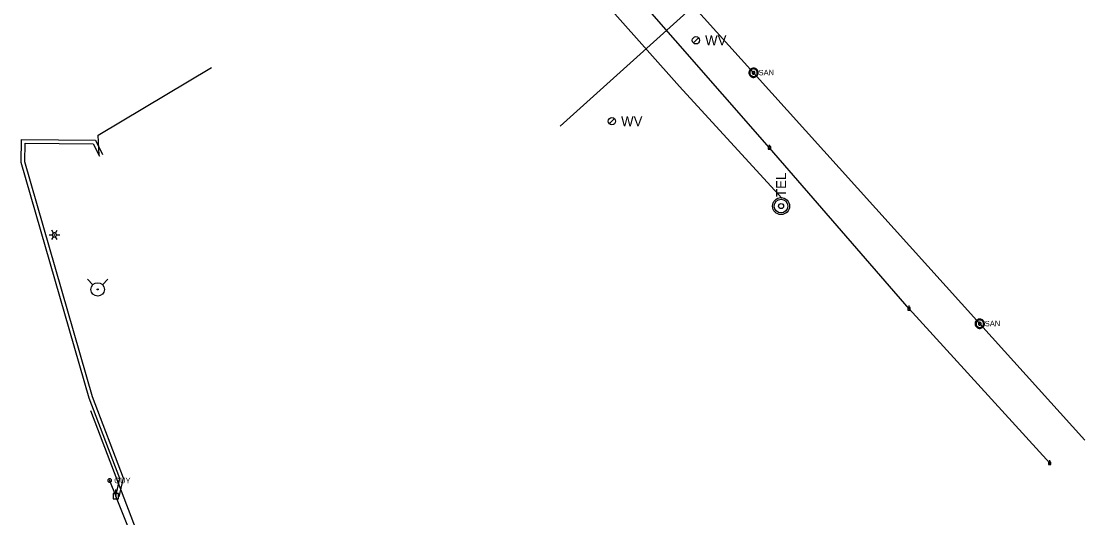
# Model space of a CAD drawing. Extents: x 596028 to 606371, y 330010 to 403088.
# Drawn here: x 602855 to 603606, y 352902 to 353253 of the extents above; entities that cross this region are included whole.
import ezdxf

# ---------------------------------------------------------------- set-up
doc = ezdxf.new("R2010")
doc.units = 0
for name, color, linetype in [('E_LTG', 7, 'Continuous'), ('E_UTL_E_UG', 7, 'Continuous'), ('E_UTL_EGuyWire', 7, 'Continuous'), ('E_UTL_EPowerPole', 7, 'Continuous'), ('E_UTL_Overhead', 7, 'Continuous'), ('E_UTL_SAN_MH', 7, 'Continuous'), ('E_UTL_SAN_UG', 7, 'Continuous'), ('E_UTL_T_MH', 7, 'Continuous'), ('E_UTL_T_UG', 7, 'Continuous'), ('E_UTL_TV_UG', 7, 'Continuous'), ('E_UTL_W', 7, 'Continuous'), ('E_UTL_WHydrant', 7, 'Continuous')]:
    doc.layers.add(name, color=color, linetype=linetype)

# ---------------------------------------------------------------- blocks, each defined once
blk = doc.blocks.new('PPOL')
at = {"layer": 'E_UTL_EPowerPole'}
blk.add_line((0, 14), (0, 35), dxfattribs=at)
blk.add_lwpolyline([(-14, -14), (13, -14), (13, 14), (-14, 14)], close=True, dxfattribs=at)
blk.add_circle((0, 0), 1.77, dxfattribs=at)

msp = doc.modelspace()

# ---------------------------------------------------------------- linework, layer by layer
at = {"layer": 'E_LTG'}
for points in [[(602874.82, 353102), (602877.2, 353102)], [(602877.92, 353103.24), (602876.73, 353105.3)], [(602876.73, 353098.7), (602877.92, 353100.77)], [(602880.06, 353102), (602880.04, 353102.27), (602879.96, 353102.53), (602879.84, 353102.78), (602879.67, 353102.99), (602879.46, 353103.17), (602879.23, 353103.3), (602878.97, 353103.39), (602878.7, 353103.43), (602878.43, 353103.42), (602878.17, 353103.35), (602877.92, 353103.24), (602877.7, 353103.08), (602877.51, 353102.89), (602877.36, 353102.66), (602877.26, 353102.41), (602877.21, 353102.14), (602877.21, 353101.87), (602877.26, 353101.6), (602877.36, 353101.35), (602877.51, 353101.12), (602877.7, 353100.92), (602877.92, 353100.77), (602878.17, 353100.65), (602878.43, 353100.59), (602878.7, 353100.58), (602878.97, 353100.61), (602879.23, 353100.7), (602879.46, 353100.84), (602879.67, 353101.02), (602879.84, 353101.23), (602879.96, 353101.47), (602880.04, 353101.73), (602880.06, 353102)], [(602880.06, 353102), (602880.04, 353102.27), (602879.96, 353102.53), (602879.84, 353102.78), (602879.67, 353102.99), (602879.46, 353103.17), (602879.23, 353103.3), (602878.97, 353103.39), (602878.7, 353103.43), (602878.43, 353103.42), (602878.17, 353103.35), (602877.92, 353103.24), (602877.7, 353103.08), (602877.51, 353102.89), (602877.36, 353102.66), (602877.26, 353102.41), (602877.21, 353102.14), (602877.21, 353101.87), (602877.26, 353101.6), (602877.36, 353101.35), (602877.51, 353101.12), (602877.7, 353100.92), (602877.92, 353100.77), (602878.17, 353100.65), (602878.43, 353100.59), (602878.7, 353100.58), (602878.97, 353100.61), (602879.23, 353100.7), (602879.46, 353100.84), (602879.67, 353101.02), (602879.84, 353101.23), (602879.96, 353101.47), (602880.04, 353101.73), (602880.06, 353102)], [(602880.06, 353102), (602880.04, 353102.27), (602879.96, 353102.53), (602879.84, 353102.78), (602879.67, 353102.99), (602879.46, 353103.17), (602879.23, 353103.3), (602878.97, 353103.39), (602878.7, 353103.43), (602878.43, 353103.42), (602878.17, 353103.35), (602877.92, 353103.24), (602877.7, 353103.08), (602877.51, 353102.89), (602877.36, 353102.66), (602877.26, 353102.41), (602877.21, 353102.14), (602877.21, 353101.87), (602877.26, 353101.6), (602877.36, 353101.35), (602877.51, 353101.12), (602877.7, 353100.92), (602877.92, 353100.77), (602878.17, 353100.65), (602878.43, 353100.59), (602878.7, 353100.58), (602878.97, 353100.61), (602879.23, 353100.7), (602879.46, 353100.84), (602879.67, 353101.02), (602879.84, 353101.23), (602879.96, 353101.47), (602880.04, 353101.73), (602880.06, 353102)], [(602878.75, 353102), (602878.75, 353102.03), (602878.74, 353102.05), (602878.73, 353102.07), (602878.72, 353102.09), (602878.7, 353102.1), (602878.68, 353102.11), (602878.66, 353102.12), (602878.64, 353102.12), (602878.62, 353102.12), (602878.59, 353102.12), (602878.57, 353102.11), (602878.56, 353102.09), (602878.54, 353102.08), (602878.53, 353102.06), (602878.52, 353102.04), (602878.51, 353102.01), (602878.51, 353101.99), (602878.52, 353101.97), (602878.53, 353101.95), (602878.54, 353101.93), (602878.56, 353101.91), (602878.57, 353101.9), (602878.59, 353101.89), (602878.62, 353101.89), (602878.64, 353101.88), (602878.66, 353101.89), (602878.68, 353101.89), (602878.7, 353101.91), (602878.72, 353101.92), (602878.73, 353101.94), (602878.74, 353101.96), (602878.75, 353101.98), (602878.75, 353102)], [(602879.35, 353103.24), (602880.54, 353105.3)], [(602880.54, 353098.7), (602879.35, 353100.77)], [(602880.06, 353102), (602882.44, 353102)]]:
    msp.add_lwpolyline(points, dxfattribs=at)
at = {"layer": 'E_UTL_E_UG'}
for points in [[(602910.2, 353158.35), (602909.47, 353172.51), (602989.56, 353220.25)], [(602921.97, 352917.43), (602924.77, 352929.8), (602903.11, 352986.65), (602855.22, 353153.25), (602855.39, 353169.49), (602907.57, 353168.95), (602912.63, 353158.85)]]:
    msp.add_lwpolyline(points, dxfattribs=at)
at = {"layer": 'E_UTL_EGuyWire'}
msp.add_line((602917.64, 352928.43), (602921.97, 352917.43), dxfattribs=at)
for points in [[(602918.92, 352928.43), (602918.9, 352928.68), (602918.83, 352928.91), (602918.72, 352929.13), (602918.57, 352929.32), (602918.38, 352929.48), (602918.17, 352929.6), (602917.94, 352929.68), (602917.7, 352929.71), (602917.46, 352929.7), (602917.22, 352929.65), (602917, 352929.54), (602916.8, 352929.4), (602916.63, 352929.23), (602916.5, 352929.02), (602916.41, 352928.79), (602916.36, 352928.55), (602916.36, 352928.31), (602916.41, 352928.07), (602916.5, 352927.84), (602916.63, 352927.64), (602916.8, 352927.46), (602917, 352927.32), (602917.22, 352927.22), (602917.46, 352927.16), (602917.7, 352927.15), (602917.94, 352927.19), (602918.17, 352927.27), (602918.38, 352927.39), (602918.57, 352927.55), (602918.72, 352927.74), (602918.83, 352927.96), (602918.9, 352928.19), (602918.92, 352928.43)], [(602917.8, 352928.43), (602917.8, 352928.46), (602917.79, 352928.49), (602917.77, 352928.52), (602917.75, 352928.54), (602917.73, 352928.56), (602917.7, 352928.58), (602917.68, 352928.59), (602917.65, 352928.59), (602917.62, 352928.59), (602917.59, 352928.58), (602917.56, 352928.57), (602917.53, 352928.55), (602917.51, 352928.53), (602917.5, 352928.51), (602917.48, 352928.48), (602917.48, 352928.45), (602917.48, 352928.42), (602917.48, 352928.39), (602917.5, 352928.36), (602917.51, 352928.33), (602917.53, 352928.31), (602917.56, 352928.29), (602917.59, 352928.28), (602917.62, 352928.27), (602917.65, 352928.27), (602917.68, 352928.28), (602917.7, 352928.29), (602917.73, 352928.3), (602917.75, 352928.32), (602917.77, 352928.35), (602917.79, 352928.37), (602917.8, 352928.4), (602917.8, 352928.43)]]:
    msp.add_lwpolyline(points, dxfattribs=at)
at = {"layer": 'E_UTL_EPowerPole'}
for points in [[(602923.79, 352919.27), (602920.1, 352919.27)], [(602920.1, 352919.27), (602920.1, 352915.58)], [(602922.21, 352917.43), (602922.21, 352917.47), (602922.2, 352917.52), (602922.18, 352917.56), (602922.15, 352917.59), (602922.11, 352917.62), (602922.07, 352917.64), (602922.03, 352917.66), (602921.99, 352917.67), (602921.94, 352917.66), (602921.9, 352917.65), (602921.86, 352917.63), (602921.82, 352917.61), (602921.79, 352917.58), (602921.76, 352917.54), (602921.75, 352917.5), (602921.74, 352917.45), (602921.74, 352917.41), (602921.75, 352917.36), (602921.76, 352917.32), (602921.79, 352917.28), (602921.82, 352917.25), (602921.86, 352917.22), (602921.9, 352917.2), (602921.94, 352917.19), (602921.99, 352917.19), (602922.03, 352917.2), (602922.07, 352917.21), (602922.11, 352917.23), (602922.15, 352917.26), (602922.18, 352917.3), (602922.2, 352917.34), (602922.21, 352917.38), (602922.21, 352917.43)], [(602921.94, 352919.27), (602921.94, 352922.18)], [(602923.79, 352915.58), (602923.79, 352919.27)], [(602920.1, 352915.58), (602923.79, 352915.58)]]:
    msp.add_lwpolyline(points, dxfattribs=at)
at = {"layer": 'E_UTL_Overhead'}
for points in [[(603581.5, 352940.57), (603482.14, 353049.83), (603383.7, 353163.5), (603284.15, 353277.69), (603178.25, 353381.93), (603063.01, 353478.09), (602931.19, 353554.28)], [(603017.96, 352679.5), (602962.55, 352815.94), (602921.97, 352917.43)]]:
    msp.add_lwpolyline(points, dxfattribs=at)
at = {"layer": 'E_UTL_SAN_MH'}
for points in [[(603375.65, 353216.7), (603375.59, 353217.32), (603375.4, 353217.92), (603375.1, 353218.48), (603374.71, 353218.96), (603374.23, 353219.37), (603373.68, 353219.67), (603373.08, 353219.87), (603372.46, 353219.95), (603371.83, 353219.91), (603371.23, 353219.75), (603370.66, 353219.48), (603370.15, 353219.11), (603369.73, 353218.65), (603369.4, 353218.11), (603369.17, 353217.53), (603369.07, 353216.91), (603369.08, 353216.28), (603369.2, 353215.67), (603369.45, 353215.09), (603369.79, 353214.57), (603370.23, 353214.12), (603370.75, 353213.76), (603371.33, 353213.51), (603371.94, 353213.37), (603372.56, 353213.35), (603373.18, 353213.45), (603373.77, 353213.67), (603374.31, 353213.99), (603374.78, 353214.41), (603375.16, 353214.91), (603375.44, 353215.47), (603375.61, 353216.07), (603375.65, 353216.7)], [(603374.99, 353216.69), (603374.94, 353217.19), (603374.79, 353217.67), (603374.55, 353218.11), (603374.24, 353218.5), (603373.85, 353218.82), (603373.41, 353219.07), (603372.94, 353219.22), (603372.44, 353219.29), (603371.94, 353219.25), (603371.45, 353219.13), (603371, 353218.91), (603370.59, 353218.61), (603370.25, 353218.25), (603369.99, 353217.82), (603369.81, 353217.35), (603369.72, 353216.86), (603369.73, 353216.35), (603369.83, 353215.86), (603370.03, 353215.4), (603370.31, 353214.98), (603370.66, 353214.62), (603371.07, 353214.34), (603371.53, 353214.14), (603372.02, 353214.03), (603372.52, 353214.01), (603373.02, 353214.09), (603373.49, 353214.26), (603373.92, 353214.52), (603374.29, 353214.86), (603374.6, 353215.26), (603374.82, 353215.7), (603374.96, 353216.19), (603374.99, 353216.69)], [(603373.35, 353216.66), (603373.32, 353216.85), (603373.27, 353217.03), (603373.18, 353217.2), (603373.06, 353217.34), (603372.92, 353217.46), (603372.75, 353217.55), (603372.57, 353217.61), (603372.39, 353217.64), (603372.2, 353217.62), (603372.02, 353217.58), (603371.85, 353217.5), (603371.7, 353217.38), (603371.57, 353217.25), (603371.47, 353217.09), (603371.4, 353216.91), (603371.37, 353216.73), (603371.37, 353216.54), (603371.41, 353216.35), (603371.48, 353216.18), (603371.59, 353216.02), (603371.72, 353215.89), (603371.87, 353215.78), (603372.05, 353215.71), (603372.23, 353215.66), (603372.42, 353215.66), (603372.6, 353215.69), (603372.78, 353215.75), (603372.94, 353215.85), (603373.08, 353215.98), (603373.2, 353216.12), (603373.28, 353216.29), (603373.33, 353216.48), (603373.35, 353216.66)], [(603535.4, 353039.3), (603535.33, 353039.93), (603535.14, 353040.53), (603534.85, 353041.08), (603534.45, 353041.57), (603533.97, 353041.97), (603533.42, 353042.28), (603532.83, 353042.47), (603532.2, 353042.55), (603531.58, 353042.51), (603530.97, 353042.35), (603530.4, 353042.08), (603529.9, 353041.71), (603529.47, 353041.25), (603529.14, 353040.72), (603528.92, 353040.13), (603528.81, 353039.51), (603528.82, 353038.89), (603528.95, 353038.27), (603529.19, 353037.69), (603529.54, 353037.17), (603529.98, 353036.72), (603530.5, 353036.37), (603531.07, 353036.12), (603531.68, 353035.98), (603532.31, 353035.96), (603532.93, 353036.06), (603533.52, 353036.27), (603534.06, 353036.59), (603534.52, 353037.01), (603534.9, 353037.51), (603535.18, 353038.07), (603535.35, 353038.68), (603535.4, 353039.3)], [(603534.74, 353039.29), (603534.68, 353039.79), (603534.53, 353040.27), (603534.3, 353040.71), (603533.98, 353041.1), (603533.6, 353041.43), (603533.16, 353041.67), (603532.68, 353041.83), (603532.18, 353041.89), (603531.68, 353041.86), (603531.2, 353041.73), (603530.74, 353041.52), (603530.34, 353041.22), (603530, 353040.85), (603529.73, 353040.42), (603529.55, 353039.96), (603529.47, 353039.46), (603529.48, 353038.96), (603529.58, 353038.47), (603529.77, 353038), (603530.05, 353037.59), (603530.4, 353037.23), (603530.82, 353036.94), (603531.28, 353036.74), (603531.77, 353036.63), (603532.27, 353036.62), (603532.76, 353036.7), (603533.23, 353036.87), (603533.66, 353037.13), (603534.04, 353037.46), (603534.34, 353037.86), (603534.57, 353038.31), (603534.7, 353038.79), (603534.74, 353039.29)], [(603533.09, 353039.27), (603533.07, 353039.45), (603533.01, 353039.63), (603532.92, 353039.8), (603532.8, 353039.95), (603532.66, 353040.07), (603532.5, 353040.16), (603532.32, 353040.22), (603532.13, 353040.24), (603531.94, 353040.23), (603531.76, 353040.18), (603531.59, 353040.1), (603531.44, 353039.99), (603531.31, 353039.85), (603531.21, 353039.69), (603531.14, 353039.52), (603531.11, 353039.33), (603531.12, 353039.14), (603531.15, 353038.96), (603531.23, 353038.78), (603531.33, 353038.63), (603531.46, 353038.49), (603531.62, 353038.39), (603531.79, 353038.31), (603531.97, 353038.27), (603532.16, 353038.26), (603532.35, 353038.29), (603532.52, 353038.36), (603532.69, 353038.45), (603532.83, 353038.58), (603532.94, 353038.73), (603533.02, 353038.9), (603533.07, 353039.08), (603533.09, 353039.27)]]:
    msp.add_lwpolyline(points, dxfattribs=at)
at = {"layer": 'E_UTL_SAN_UG'}
msp.add_line((603235.7, 353178.98), (603329.9, 353263.8), dxfattribs=at)
for points in [[(603532.1, 353039.25), (603372.36, 353216.65), (603211.18, 353395.66)], [(603606.24, 352956.91), (603532.1, 353039.25)]]:
    msp.add_lwpolyline(points, dxfattribs=at)
at = {"layer": 'E_UTL_T_MH'}
for radius in [6, 4.8, 1.8]:
    msp.add_circle((603391.76, 353122.38), radius, dxfattribs=at)
at = {"layer": 'E_UTL_T_UG'}
msp.add_line((603052.52, 352588.84), (602904.4, 352977.64), dxfattribs=at)
msp.add_lwpolyline([(603392.35, 353127.88), (603320.04, 353207), (603274.34, 353258.22), (603203.65, 353330.96), (603135.34, 353401.77), (603080.7, 353444.83), (602997.56, 353505.26), (602944.17, 353539.68), (602907.96, 353553.76), (602891.02, 353560.55)], dxfattribs=at)
at = {"layer": 'E_UTL_TV_UG'}
msp.add_lwpolyline([(602924.41, 352916.88), (602927.37, 352929.98), (602905.48, 352987.45), (602857.73, 353153.58), (602857.86, 353166.96), (602906.02, 353166.47), (602910.4, 353157.73)], dxfattribs=at)
at = {"layer": 'E_UTL_W'}
for points in [[(603329.84, 353237.74), (603333.51, 353241.4)], [(603270.51, 353180.54), (603274.18, 353184.2)]]:
    msp.add_lwpolyline(points, dxfattribs=at)
for centre in [(603331.68, 353239.57), (603272.35, 353182.37)]:
    msp.add_circle(centre, 2.59, dxfattribs=at)
at = {"layer": 'E_UTL_WHydrant'}
for points in [[(602905.85, 353066.82), (602901.95, 353070.71)], [(602912.52, 353066.82), (602916.42, 353070.71)]]:
    msp.add_lwpolyline(points, dxfattribs=at)
for radius in [4.77, 0.365]:
    msp.add_circle((602909.18, 353063.48), radius, dxfattribs=at)

# ---------------------------------------------------------------- block references
at = {"layer": 'E_UTL_EPowerPole', "xscale": 0.06561666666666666, "yscale": 0.06561666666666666}
for p in [(603383.7, 353163.5), (603482.14, 353049.83), (603581.5, 352940.57)]:
    msp.add_blockref('PPOL', p, dxfattribs=at)

# ---------------------------------------------------------------- texts
at = {"layer": 'E_UTL_EGuyWire'}
msp.add_text('GUY', height=3.85, dxfattribs=at).set_placement((602920.85, 352926.51))
at = {"layer": 'E_UTL_SAN_MH'}
for p in [(603375.95, 353214.76), (603535.69, 353037.36)]:
    msp.add_text('SAN', height=3.849, rotation=0.9148, dxfattribs=at).set_placement(p)
at = {"layer": 'E_UTL_T_MH'}
msp.add_text('TEL', height=6.998, rotation=90, dxfattribs=at).set_placement((603395.3, 353128.86))
at = {"layer": 'E_UTL_W'}
for p in [(603338.16, 353236.07), (603278.83, 353178.87)]:
    msp.add_text('WV', height=7, dxfattribs=at).set_placement(p)

doc.saveas('drawing.dxf')
